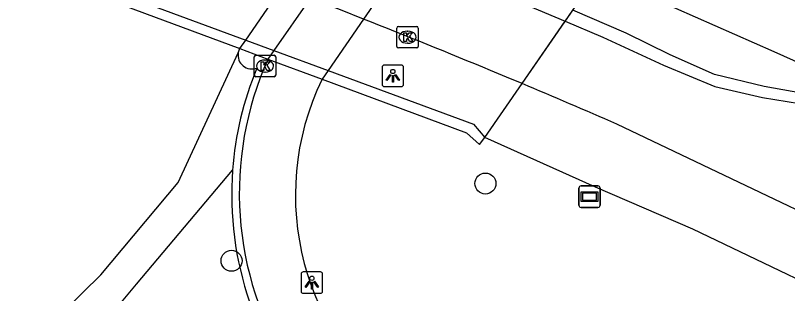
# Model space of a CAD drawing. Extents: x 161477 to 163040, y 383680 to 384868.
# Drawn here: x 162399.83 to 162435.81, y 384761.16 to 384774.12 of the extents above; entities that cross this region are included whole.
import ezdxf

# ---------------------------------------------------------------- set-up
doc = ezdxf.new("R2010")
doc.units = 0
for name, color, linetype in [('IMGEO_Boom', 7, 'Continuous'), ('IMGEO_Dek', 7, 'Continuous'), ('IMGEO_Groenvoorziening', 7, 'Continuous'), ('IMGEO_Kolk', 7, 'Continuous'), ('IMGEO_Lichtpunt', 7, 'Continuous'), ('IMGEO_Muur', 7, 'Continuous'), ('IMGEO_Rijbaan_lokaal_gesloten', 7, 'Continuous'), ('IMGEO_Rijbaan_lokaal_open', 7, 'Continuous'), ('IMGEO_Rijbaan_regionaal_gesloten', 7, 'Continuous'), ('IMGEO_Verklikker', 7, 'Continuous'), ('IMGEO_Voetpad_open', 7, 'Continuous'), ('IMGEO_Waterloop', 7, 'Continuous')]:
    doc.layers.add(name, color=color, linetype=linetype)

msp = doc.modelspace()

# ---------------------------------------------------------------- linework, layer by layer
at = {"layer": 'IMGEO_Boom'}
for centre in [(162421.73, 384766.29), (162409.9, 384762.69)]:
    msp.add_circle(centre, 0.489, dxfattribs=at)
at = {"layer": 'IMGEO_Dek'}
msp.add_lwpolyline([(162398.746, 384776.871), (162410.291, 384772.578), (162411.599, 384772.091), (162414.12, 384771.153), (162420.854, 384768.649), (162421.454, 384768.11), (162421.71, 384768.436), (162423.439, 384770.946), (162426.962, 384776.064), (162427.205, 384776.417), (162428.606, 384778.452), (162432.378, 384783.93), (162433.188, 384785.107), (162434.087, 384786.412), (162417.041, 384792.848), (162399.667, 384798.916)], dxfattribs=at)
at = {"layer": 'IMGEO_Groenvoorziening'}
msp.add_lwpolyline([(162405.471, 384761.601), (162409.95, 384766.91)], dxfattribs=at)
msp.add_arc((162365.572, 384793.55), 51.115, 314.7891, 321.314, dxfattribs=at)
at = {"layer": 'IMGEO_Kolk'}
for p, q in [((162417.601, 384772.683), (162417.601, 384773.535)), ((162417.676, 384773.609), (162418.528, 384773.609)), ((162418.602, 384773.535), (162418.602, 384772.683)), ((162418.089, 384773.389), (162418.114, 384773.389)), ((162418.112, 384772.829), (162418.087, 384772.829)), ((162418.528, 384772.609), (162417.676, 384772.609)), ((162410.959, 384771.339), (162410.959, 384772.191)), ((162411.034, 384772.265), (162411.886, 384772.265)), ((162411.447, 384772.045), (162411.472, 384772.045)), ((162411.96, 384772.191), (162411.96, 384771.339)), ((162411.47, 384771.485), (162411.445, 384771.485)), ((162411.886, 384771.265), (162411.034, 384771.265))]:
    msp.add_line(p, q, dxfattribs=at)
for points in [[(162417.601, 384772.683), (162417.601, 384773.535)], [(162417.676, 384773.609), (162418.528, 384773.609)], [(162418.602, 384773.535), (162418.602, 384772.683)], [(162417.922, 384773.309), (162418.045, 384773.309), (162418.045, 384773.158), (162418.175, 384773.309), (162418.339, 384773.309), (162418.193, 384773.158), (162418.346, 384772.909), (162418.194, 384772.909), (162418.109, 384773.073), (162418.045, 384773.006), (162418.045, 384772.909), (162417.922, 384772.909), (162417.922, 384773.309)], [(162418.528, 384772.609), (162417.676, 384772.609)], [(162410.959, 384771.339), (162410.959, 384772.191)], [(162411.034, 384772.265), (162411.886, 384772.265)], [(162411.96, 384772.191), (162411.96, 384771.339)], [(162411.28, 384771.965), (162411.403, 384771.965), (162411.403, 384771.814), (162411.533, 384771.965), (162411.697, 384771.965), (162411.551, 384771.814), (162411.704, 384771.565), (162411.552, 384771.565), (162411.467, 384771.729), (162411.403, 384771.662), (162411.403, 384771.565), (162411.28, 384771.565), (162411.28, 384771.965)], [(162411.886, 384771.265), (162411.034, 384771.265)]]:
    msp.add_lwpolyline(points, dxfattribs=at)
for centre, start, end in [((162417.678, 384773.533), 91.552, 178.448), ((162417.678, 384773.533), 91.552, 178.448), ((162418.526, 384773.533), 1.552, 88.448), ((162418.526, 384773.533), 1.552, 88.448), ((162417.678, 384772.685), 181.552, 268.448), ((162417.678, 384772.685), 181.552, 268.448), ((162418.526, 384772.685), 271.552, 358.448), ((162418.526, 384772.685), 271.552, 358.448), ((162411.036, 384772.189), 91.552, 178.448), ((162411.036, 384772.189), 91.552, 178.448), ((162411.884, 384772.189), 1.552, 88.448), ((162411.884, 384772.189), 1.552, 88.448), ((162411.036, 384771.341), 181.552, 268.448), ((162411.036, 384771.341), 181.552, 268.448), ((162411.884, 384771.341), 271.552, 358.448), ((162411.884, 384771.341), 271.552, 358.448)]:
    msp.add_arc(centre, 0.0765, start, end, dxfattribs=at)
for centre, major_axis, ratio, start_param, end_param in [((162418.088, 384773.109), (-0.387, 0.002), 0.722429, 4.712389, 7.853982), ((162418.113, 384773.109), (-0.39, 0.002), 0.717154, 1.570796, 4.712389), ((162411.446, 384771.765), (-0.387, 0.002), 0.722429, 4.712389, 7.853982), ((162411.471, 384771.765), (-0.39, 0.002), 0.717154, 1.570796, 4.712389)]:
    msp.add_ellipse(centre, major_axis=major_axis, ratio=ratio, start_param=start_param, end_param=end_param, dxfattribs=at)
at = {"layer": 'IMGEO_Lichtpunt'}
for p, q in [((162416.917, 384771.713), (162416.917, 384770.906)), ((162416.917, 384771.713), (162416.917, 384770.906)), ((162417.819, 384771.808), (162417.011, 384771.808)), ((162417.819, 384771.808), (162417.011, 384771.808)), ((162417.913, 384770.906), (162417.913, 384771.713)), ((162417.913, 384770.906), (162417.913, 384771.713)), ((162417.011, 384770.812), (162417.819, 384770.812)), ((162417.011, 384770.812), (162417.819, 384770.812)), ((162413.143, 384762.076), (162413.143, 384761.269)), ((162413.143, 384762.076), (162413.143, 384761.269)), ((162414.045, 384762.171), (162413.237, 384762.171)), ((162414.045, 384762.171), (162413.237, 384762.171)), ((162414.139, 384761.269), (162414.139, 384762.076)), ((162414.139, 384761.269), (162414.139, 384762.076)), ((162413.237, 384761.175), (162414.045, 384761.175)), ((162413.237, 384761.175), (162414.045, 384761.175))]:
    msp.add_line(p, q, dxfattribs=at)
for points in [[(162417.291, 384771.377), (162417.33, 384771.349), (162417.142, 384771.087), (162417.104, 384771.114), (162417.291, 384771.377)], [(162417.393, 384771.329), (162417.44, 384771.329), (162417.44, 384771.007), (162417.393, 384771.007), (162417.393, 384771.329)], [(162417.503, 384771.349), (162417.541, 384771.376), (162417.728, 384771.114), (162417.689, 384771.086), (162417.503, 384771.349)], [(162413.517, 384761.74), (162413.556, 384761.712), (162413.368, 384761.45), (162413.33, 384761.477), (162413.517, 384761.74)], [(162413.619, 384761.692), (162413.666, 384761.692), (162413.666, 384761.37), (162413.619, 384761.37), (162413.619, 384761.692)], [(162413.729, 384761.712), (162413.767, 384761.739), (162413.954, 384761.477), (162413.915, 384761.449), (162413.729, 384761.712)]]:
    msp.add_lwpolyline(points, dxfattribs=at)
for centre in [(162417.416, 384771.511), (162413.642, 384761.874)]:
    msp.add_circle(centre, 0.0994, dxfattribs=at)
for centre, start, end in [((162417.011, 384771.713), 90, 180), ((162417.011, 384771.713), 90, 180), ((162417.819, 384771.713), 0, 90), ((162417.819, 384771.713), 0, 90), ((162417.011, 384770.906), 180, 270), ((162417.011, 384770.906), 180, 270), ((162417.819, 384770.906), 270, 0), ((162417.819, 384770.906), 270, 360), ((162413.237, 384762.076), 90, 180), ((162413.237, 384762.076), 90, 180), ((162414.045, 384762.076), 0, 90), ((162414.045, 384762.076), 0, 90), ((162413.237, 384761.269), 180, 270), ((162413.237, 384761.269), 180, 270), ((162414.045, 384761.269), 270, 0), ((162414.045, 384761.269), 270, 360)]:
    msp.add_arc(centre, 0.0946, start, end, dxfattribs=at)
at = {"layer": 'IMGEO_Muur'}
for points in [[(162410.212, 384772.38), (162410.291, 384772.578), (162410.565, 384772.978), (162412.245, 384775.425), (162415.644, 384780.375), (162417.492, 384783.067), (162421.268, 384788.566), (162421.968, 384789.586), (162422.732, 384790.699), (162422.732, 384790.699)], [(162424.151, 384790.164), (162423.374, 384789.045), (162422.655, 384788.01), (162418.844, 384782.523), (162417.01, 384779.886), (162413.564, 384774.922), (162411.878, 384772.493), (162411.599, 384772.091)], [(162391.338, 384786.285), (162391.405, 384786.263), (162402.664, 384782.23), (162416.668, 384777.241), (162423.702, 384774.587), (162425.441, 384773.853)], [(162387.892, 384781.058), (162387.863, 384780.563), (162389.102, 384780.459), (162394.35, 384778.507), (162397.278, 384777.418), (162398.746, 384776.871), (162410.291, 384772.578), (162411.599, 384772.091), (162414.12, 384771.153), (162420.854, 384768.649), (162421.454, 384768.11), (162421.71, 384768.436)], [(162387.892, 384781.058), (162388.962, 384780.959), (162394.663, 384778.853), (162397.534, 384777.792), (162399.007, 384777.248), (162410.565, 384772.978), (162411.878, 384772.493), (162414.401, 384771.561), (162421.173, 384769.059), (162421.71, 384768.436)], [(162425.441, 384773.853), (162427.207, 384773.108), (162430.021, 384771.809), (162432.418, 384770.806), (162434.635, 384770.305), (162436.932, 384769.923), (162439.088, 384769.843), (162439.078, 384770.114), (162436.886, 384770.425), (162434.72, 384770.816), (162432.403, 384771.378), (162430.337, 384772.291), (162428.288, 384773.301), (162425.801, 384774.375)]]:
    msp.add_lwpolyline(points, dxfattribs=at)
for centre, radius, start, end in [((162410.845, 384772.27), 0.642, 170.1374, 291.4566), ((162425.501, 384765.848), 15.239, 155.8163, 268.531), ((162425.34, 384765.773), 15.432, 157.5269, 175.7748), ((162425.345, 384765.769), 15.437, 175.762, 221.9899)]:
    msp.add_arc(centre, radius, start, end, dxfattribs=at)
at = {"layer": 'IMGEO_Rijbaan_lokaal_gesloten'}
for points in [[(162416.05, 384773.956), (162414.971, 384774.38), (162413.564, 384774.922), (162412.245, 384775.425), (162408.124, 384776.967), (162400.72, 384779.729), (162399.232, 384780.268), (162396.745, 384781.155)], [(162423.439, 384770.946), (162425.441, 384773.853)], [(162423.439, 384770.946), (162422.708, 384771.252), (162421.971, 384771.559)]]:
    msp.add_lwpolyline(points, dxfattribs=at)
msp.add_arc((162278.802, 384426.418), 373.657, 67.47066, 68.45016, dxfattribs=at)
at = {"layer": 'IMGEO_Rijbaan_lokaal_open'}
for points in [[(162423.439, 384770.946), (162426.918, 384776.001)], [(162444.201, 384761.256), (162427.849, 384769.061)]]:
    msp.add_lwpolyline(points, dxfattribs=at)
for centre, radius, start, end in [((162291.707, 384452.045), 351.041, 62.12321, 67.34564), ((162287.183, 384446.071), 352.292, 66.46631, 67.24632)]:
    msp.add_arc(centre, radius, start, end, dxfattribs=at)
at = {"layer": 'IMGEO_Rijbaan_regionaal_gesloten'}
msp.add_arc((162281.713, 384436.114), 372.523, 64.00454, 65.76239, dxfattribs=at)
at = {"layer": 'IMGEO_Verklikker'}
for p, q in [((162426.084, 384765.278), (162426.084, 384766.078)), ((162426.084, 384766.078), (162426.084, 384765.278)), ((162426.184, 384766.178), (162426.974, 384766.178)), ((162426.974, 384766.178), (162426.184, 384766.178)), ((162427.074, 384766.078), (162427.074, 384765.278)), ((162427.074, 384765.278), (162427.074, 384766.078)), ((162426.974, 384765.178), (162426.184, 384765.178)), ((162426.184, 384765.178), (162426.974, 384765.178))]:
    msp.add_line(p, q, dxfattribs=at)
for points in [[(162426.185, 384765.91), (162426.973, 384765.91), (162426.973, 384765.446), (162426.185, 384765.446), (162426.185, 384765.91)], [(162426.25, 384765.845), (162426.25, 384765.511), (162426.908, 384765.511), (162426.908, 384765.845), (162426.25, 384765.845)]]:
    msp.add_lwpolyline(points, dxfattribs=at)
for centre, start, end in [((162426.184, 384766.078), 90, 180), ((162426.184, 384766.078), 90, 180), ((162426.974, 384766.078), 0, 90), ((162426.974, 384766.078), 360, 90), ((162426.184, 384765.278), 180, 270), ((162426.184, 384765.278), 180, 270), ((162426.974, 384765.278), 270, 0), ((162426.974, 384765.278), 270, 0)]:
    msp.add_arc(centre, 0.1, start, end, dxfattribs=at)
at = {"layer": 'IMGEO_Voetpad_open'}
for points in [[(162426.584, 384789.245), (162425.792, 384788.1), (162425.055, 384787.03), (162423.219, 384784.365), (162421.268, 384781.532), (162419.483, 384778.94), (162416.05, 384773.956), (162414.401, 384771.561), (162414.12, 384771.153)], [(162411.599, 384772.091), (162414.12, 384771.153)], [(162452.067, 384753.929), (162450.06, 384754.925), (162449.662, 384755.129), (162448.144, 384755.906), (162440.61, 384759.756), (162431.389, 384764.156), (162426.866, 384766.117), (162421.71, 384768.436), (162423.439, 384770.946)], [(162421.71, 384768.436), (162423.439, 384770.946)]]:
    msp.add_lwpolyline(points, dxfattribs=at)
msp.add_arc((162425.267, 384765.745), 12.39, 154.1204, 235.6087, dxfattribs=at)
at = {"layer": 'IMGEO_Waterloop'}
msp.add_lwpolyline([(162307.727, 384729.995), (162312.986, 384730.787), (162318.644, 384732.1), (162322.323, 384733.16), (162330.866, 384734.623), (162347.053, 384734.993), (162350.442, 384735.333), (162361.529, 384738.161), (162366.849, 384740.091), (162371.678, 384741.62), (162376.207, 384743.309), (162381.746, 384745.648), (162389.935, 384750), (162394.203, 384753.166), (162397.932, 384756.283), (162403.811, 384762.031), (162407.41, 384766.339), (162410.212, 384772.38)], dxfattribs=at)

doc.saveas('drawing.dxf')
